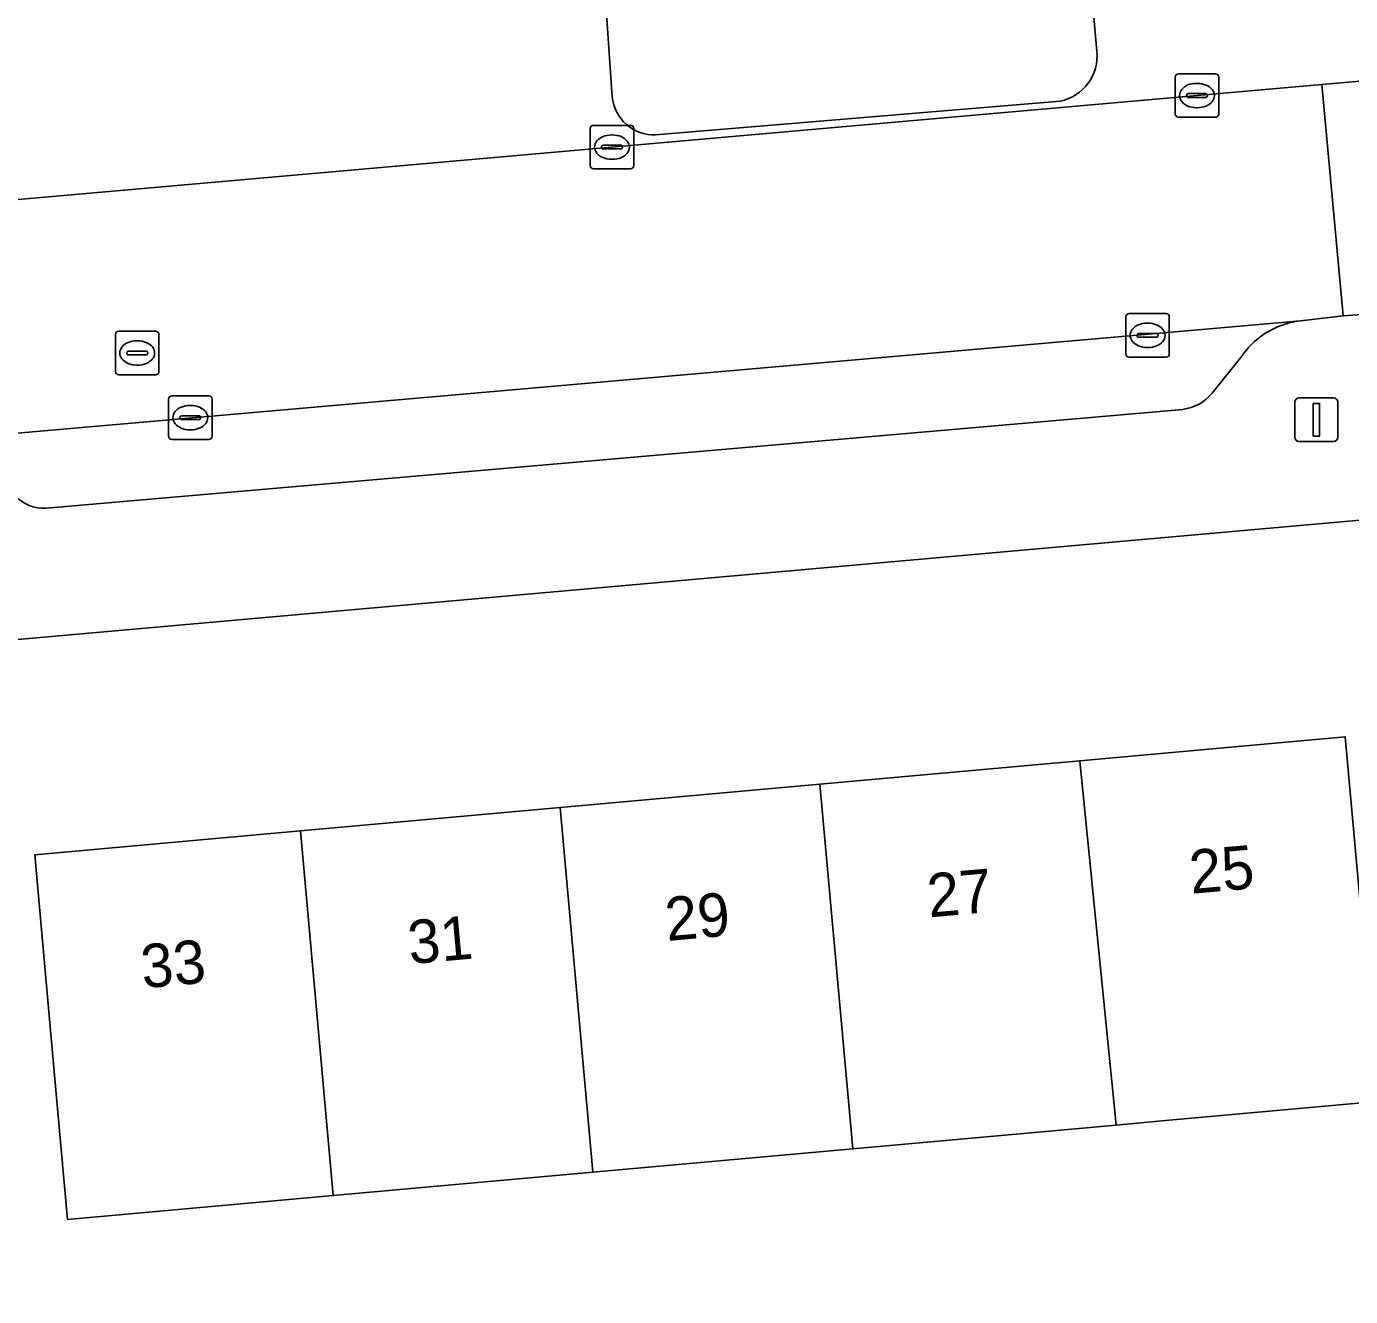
# Model space of a CAD drawing. Extents: x 160554 to 161248, y 385329 to 386506.
# Drawn here: x 160951.37 to 160981.83, y 385595.23 to 385624.43 of the extents above; entities that cross this region are included whole.
import ezdxf

# ---------------------------------------------------------------- set-up
doc = ezdxf.new("R2010")
doc.units = 0
for name, color, linetype in [('IMGEO_Erf', 7, 'Continuous'), ('IMGEO_Kolk', 7, 'Continuous'), ('IMGEO_Lichtmast', 7, 'Continuous'), ('IMGEO_Pand', 7, 'Continuous'), ('IMGEO_Pand_nummerreeks', 7, 'Continuous'), ('IMGEO_Parkeervlak_open', 7, 'Continuous'), ('IMGEO_Rijbaan_lokaal_open', 7, 'Continuous'), ('IMGEO_Rioolput', 7, 'Continuous'), ('IMGEO_Voetpad_open', 7, 'Continuous')]:
    doc.layers.add(name, color=color, linetype=linetype)

msp = doc.modelspace()

# ---------------------------------------------------------------- linework, layer by layer
at = {"layer": 'IMGEO_Erf'}
msp.add_lwpolyline([(160982.303, 385613.096), (160949.179, 385610.154), (160950.616, 385593.998), (160951.649, 385582.394), (160955.08, 385582.699), (160955.065, 385582.861), (160954.886, 385584.775), (160959.501, 385585.19), (160964.211, 385585.613), (160964.395, 385583.628), (160966.986, 385583.869), (160966.73, 385586.74), (160971.414, 385587.168), (160976.169, 385587.603), (160976.438, 385584.796), (160977.52, 385584.952), (160977.318, 385587.615), (160977.114, 385590.3)], dxfattribs=at)
msp.add_lwpolyline([(160964.404, 385598.084), (160958.428, 385597.545), (160952.319, 385596.995), (160952.012, 385600.402), (160951.564, 385605.381), (160957.673, 385605.931), (160963.649, 385606.469), (160969.625, 385607.008), (160975.6, 385607.546), (160981.711, 385608.096), (160982.467, 385599.711), (160982.261, 385599.692), (160977.488, 385599.262), (160976.436, 385599.167), (160970.38, 385598.622)], close=True, dxfattribs=at)
at = {"layer": 'IMGEO_Kolk'}
for p, q in [((160977.872, 385623.34), (160978.724, 385623.34)), ((160977.797, 385622.414), (160977.797, 385623.266)), ((160978.285, 385623.12), (160978.31, 385623.12)), ((160978.798, 385623.266), (160978.798, 385622.414)), ((160978.056, 385622.834), (160978.056, 385622.846)), ((160978.494, 385622.797), (160978.096, 385622.797)), ((160978.099, 385622.883), (160978.497, 385622.883)), ((160978.54, 385622.846), (160978.54, 385622.834)), ((160978.308, 385622.56), (160978.283, 385622.56)), ((160964.341, 385621.228), (160964.341, 385622.08)), ((160964.416, 385622.154), (160965.268, 385622.154)), ((160965.342, 385622.08), (160965.342, 385621.228)), ((160978.724, 385622.34), (160977.872, 385622.34)), ((160964.829, 385621.934), (160964.854, 385621.934)), ((160964.6, 385621.648), (160964.6, 385621.66)), ((160965.038, 385621.611), (160964.64, 385621.611)), ((160964.643, 385621.697), (160965.041, 385621.697)), ((160965.084, 385621.66), (160965.084, 385621.648)), ((160964.852, 385621.374), (160964.827, 385621.374)), ((160965.268, 385621.154), (160964.416, 385621.154)), ((160976.736, 385617.826), (160977.588, 385617.826)), ((160976.661, 385616.9), (160976.661, 385617.752)), ((160977.149, 385617.606), (160977.174, 385617.606)), ((160977.662, 385617.752), (160977.662, 385616.9)), ((160976.92, 385617.32), (160976.92, 385617.332)), ((160977.358, 385617.283), (160976.96, 385617.283)), ((160976.963, 385617.369), (160977.361, 385617.369)), ((160977.404, 385617.332), (160977.404, 385617.32)), ((160977.172, 385617.046), (160977.147, 385617.046)), ((160977.588, 385616.826), (160976.736, 385616.826)), ((160954.642, 385615.007), (160954.642, 385615.859)), ((160954.717, 385615.933), (160955.569, 385615.933)), ((160955.13, 385615.713), (160955.155, 385615.713)), ((160955.643, 385615.859), (160955.643, 385615.007)), ((160954.901, 385615.427), (160954.901, 385615.439)), ((160955.339, 385615.39), (160954.941, 385615.39)), ((160954.944, 385615.476), (160955.342, 385615.476)), ((160955.385, 385615.439), (160955.385, 385615.427)), ((160955.153, 385615.153), (160955.128, 385615.153)), ((160955.569, 385614.933), (160954.717, 385614.933))]:
    msp.add_line(p, q, dxfattribs=at)
for points in [[(160977.872, 385623.34), (160978.724, 385623.34)], [(160977.797, 385622.414), (160977.797, 385623.266)], [(160978.798, 385623.266), (160978.798, 385622.414)], [(160964.341, 385621.228), (160964.341, 385622.08)], [(160964.416, 385622.154), (160965.268, 385622.154)], [(160965.342, 385622.08), (160965.342, 385621.228)], [(160978.724, 385622.34), (160977.872, 385622.34)], [(160965.268, 385621.154), (160964.416, 385621.154)], [(160976.736, 385617.826), (160977.588, 385617.826)], [(160976.661, 385616.9), (160976.661, 385617.752)], [(160977.662, 385617.752), (160977.662, 385616.9)], [(160977.588, 385616.826), (160976.736, 385616.826)], [(160954.642, 385615.007), (160954.642, 385615.859)], [(160954.717, 385615.933), (160955.569, 385615.933)], [(160955.643, 385615.859), (160955.643, 385615.007)], [(160955.569, 385614.933), (160954.717, 385614.933)]]:
    msp.add_lwpolyline(points, dxfattribs=at)
for centre, radius, start, end in [((160977.874, 385623.264), 0.0765, 91.552, 178.448), ((160977.874, 385623.264), 0.0765, 91.552, 178.448), ((160978.722, 385623.264), 0.0765, 1.552, 88.448), ((160978.722, 385623.264), 0.0765, 1.552, 88.448), ((160978.096, 385622.843), 0.0403, 85.8775, 175.7526), ((160978.093, 385622.833), 0.0366, 178.938, 274.7102), ((160978.497, 385622.84), 0.043, 264.8664, 352.4533), ((160978.501, 385622.845), 0.0386, 1.7309, 96.639), ((160977.874, 385622.416), 0.0765, 181.552, 268.448), ((160977.874, 385622.416), 0.0765, 181.552, 268.448), ((160978.722, 385622.416), 0.0765, 271.552, 358.448), ((160978.722, 385622.416), 0.0765, 271.552, 358.448), ((160964.418, 385622.078), 0.0765, 91.552, 178.448), ((160964.418, 385622.078), 0.0765, 91.552, 178.448), ((160965.266, 385622.078), 0.0765, 1.552, 88.448), ((160965.266, 385622.078), 0.0765, 1.552, 88.448), ((160964.64, 385621.657), 0.0403, 85.8775, 175.7526), ((160964.637, 385621.647), 0.0366, 178.938, 274.7102), ((160965.041, 385621.654), 0.043, 264.8664, 352.4533), ((160965.045, 385621.659), 0.0386, 1.7309, 96.639), ((160964.418, 385621.23), 0.0765, 181.552, 268.448), ((160964.418, 385621.23), 0.0765, 181.552, 268.448), ((160965.266, 385621.23), 0.0765, 271.552, 358.448), ((160965.266, 385621.23), 0.0765, 271.552, 358.448), ((160976.738, 385617.75), 0.0765, 91.552, 178.448), ((160976.738, 385617.75), 0.0765, 91.552, 178.448), ((160977.586, 385617.75), 0.0765, 1.552, 88.448), ((160977.586, 385617.75), 0.0765, 1.552, 88.448), ((160976.96, 385617.329), 0.0403, 85.8775, 175.7526), ((160976.957, 385617.319), 0.0366, 178.938, 274.7102), ((160977.361, 385617.326), 0.043, 264.8664, 352.4533), ((160977.365, 385617.331), 0.0386, 1.7309, 96.639), ((160976.738, 385616.902), 0.0765, 181.552, 268.448), ((160976.738, 385616.902), 0.0765, 181.552, 268.448), ((160977.586, 385616.902), 0.0765, 271.552, 358.448), ((160977.586, 385616.902), 0.0765, 271.552, 358.448), ((160954.719, 385615.857), 0.0765, 91.552, 178.448), ((160954.719, 385615.857), 0.0765, 91.552, 178.448), ((160955.567, 385615.857), 0.0765, 1.552, 88.448), ((160955.567, 385615.857), 0.0765, 1.552, 88.448), ((160954.941, 385615.436), 0.0403, 85.8775, 175.7526), ((160954.938, 385615.426), 0.0366, 178.938, 274.7102), ((160955.342, 385615.433), 0.043, 264.8664, 352.4533), ((160955.346, 385615.438), 0.0386, 1.7309, 96.639), ((160954.719, 385615.009), 0.0765, 181.552, 268.448), ((160954.719, 385615.009), 0.0765, 181.552, 268.448), ((160955.567, 385615.009), 0.0765, 271.552, 358.448), ((160955.567, 385615.009), 0.0765, 271.552, 358.448)]:
    msp.add_arc(centre, radius, start, end, dxfattribs=at)
for centre, major_axis, ratio, start_param, end_param in [((160978.284, 385622.84), (-0.387, 0.002), 0.722429, 4.712389, 7.853982), ((160978.309, 385622.84), (-0.39, 0.002), 0.717154, 1.570796, 4.712389), ((160964.828, 385621.654), (-0.387, 0.002), 0.722429, 4.712389, 7.853982), ((160964.853, 385621.654), (-0.39, 0.002), 0.717154, 1.570796, 4.712389), ((160977.148, 385617.326), (-0.387, 0.002), 0.722429, 4.712389, 7.853982), ((160977.173, 385617.326), (-0.39, 0.002), 0.717154, 1.570796, 4.712389), ((160955.129, 385615.433), (-0.387, 0.002), 0.722429, 4.712389, 7.853982), ((160955.154, 385615.433), (-0.39, 0.002), 0.717154, 1.570796, 4.712389)]:
    msp.add_ellipse(centre, major_axis=major_axis, ratio=ratio, start_param=start_param, end_param=end_param, dxfattribs=at)
at = {"layer": 'IMGEO_Lichtmast'}
for p, q in [((160980.549, 385614.986), (160980.549, 385615.786)), ((160980.549, 385615.786), (160980.549, 385614.986)), ((160980.649, 385615.886), (160981.439, 385615.886)), ((160981.439, 385615.886), (160980.649, 385615.886)), ((160981.539, 385615.786), (160981.539, 385614.986)), ((160981.539, 385614.986), (160981.539, 385615.786)), ((160981.439, 385614.886), (160980.649, 385614.886)), ((160980.649, 385614.886), (160981.439, 385614.886))]:
    msp.add_line(p, q, dxfattribs=at)
msp.add_lwpolyline([(160980.969, 385615.761), (160981.119, 385615.761), (160981.119, 385615.011), (160980.969, 385615.011), (160980.969, 385615.761)], dxfattribs=at)
for centre, start, end in [((160980.649, 385615.786), 90, 180), ((160980.649, 385615.786), 90, 180), ((160981.439, 385615.786), 0, 90), ((160981.439, 385615.786), 360, 90), ((160980.649, 385614.986), 180, 270), ((160980.649, 385614.986), 180, 270), ((160981.439, 385614.986), 270, 0), ((160981.439, 385614.986), 270, 0)]:
    msp.add_arc(centre, 0.1, start, end, dxfattribs=at)
at = {"layer": 'IMGEO_Pand'}
for points in [[(160977.488, 385599.262), (160982.261, 385599.692), (160982.467, 385599.711), (160981.711, 385608.096), (160975.6, 385607.546), (160976.436, 385599.167)], [(160975.6, 385607.546), (160969.625, 385607.008), (160970.38, 385598.622), (160976.436, 385599.167)], [(160969.625, 385607.008), (160963.649, 385606.469), (160964.404, 385598.084), (160970.38, 385598.622)], [(160958.428, 385597.545), (160964.404, 385598.084), (160963.649, 385606.469), (160957.673, 385605.931)], [(160957.673, 385605.931), (160951.564, 385605.381), (160952.012, 385600.402), (160952.319, 385596.995), (160958.428, 385597.545)]]:
    msp.add_lwpolyline(points, close=True, dxfattribs=at)
at = {"layer": 'IMGEO_Parkeervlak_open'}
for points in [[(160999.771, 385624.907), (160999.122, 385624.838), (160998.662, 385629.62), (160979.99, 385628.028), (160975.666, 385627.571), (160975.997, 385623.859)], [(160964.848, 385622.812), (160964.586, 385626.634), (160949.978, 385625.415), (160950.281, 385621.611)], [(160943.03, 385620.961), (160942.77, 385624.799), (160925.279, 385623.292), (160925.699, 385618.286), (160926.97, 385618.393), (160943.788, 385619.799), (160981.174, 385623.093), (161000.539, 385624.784), (161019.102, 385626.338)], [(160975.155, 385622.711), (160965.846, 385621.936)], [(160980.691, 385617.662), (160948.787, 385614.873)], [(160978.649, 385615.999), (160979.359, 385616.889)], [(160951.922, 385613.36), (160977.97, 385615.623)]]:
    msp.add_lwpolyline(points, dxfattribs=at)
for centre, radius, start, end in [((160974.93, 385623.759), 1.072, 282.1402, 5.3435), ((160965.812, 385622.903), 0.968, 185.419, 272.0306), ((160980.899, 385615.77), 1.904, 96.2697, 143.9861), ((160977.829, 385616.679), 1.066, 277.6161, 320.3353), ((160951.777, 385614.236), 0.888, 227.91, 279.4031)]:
    msp.add_arc(centre, radius, start, end, dxfattribs=at)
at = {"layer": 'IMGEO_Rijbaan_lokaal_open'}
msp.add_lwpolyline([(161000, 385619.3), (161000.427, 385619.423), (161001.1, 385619.532), (161000.539, 385624.784), (160981.174, 385623.093), (160981.664, 385617.775), (160982.513, 385617.839)], dxfattribs=at)
msp.add_lwpolyline([(160943.763, 385614.419), (160948.787, 385614.873), (160980.691, 385617.662), (160981.664, 385617.775), (160981.174, 385623.093), (160943.788, 385619.799), (160926.97, 385618.393), (160927.434, 385612.994), (160928.697, 385613.066), (160943.516, 385614.397)], close=True, dxfattribs=at)
at = {"layer": 'IMGEO_Rioolput'}
for p, q in [((160953.419, 385616.495), (160953.419, 385617.347)), ((160953.494, 385617.421), (160954.346, 385617.421)), ((160954.42, 385617.347), (160954.42, 385616.495)), ((160953.678, 385616.915), (160953.678, 385616.927)), ((160953.721, 385616.964), (160954.119, 385616.964)), ((160953.907, 385617.201), (160953.932, 385617.201)), ((160954.162, 385616.927), (160954.162, 385616.915)), ((160954.116, 385616.878), (160953.718, 385616.878)), ((160953.93, 385616.641), (160953.905, 385616.641)), ((160954.346, 385616.421), (160953.494, 385616.421))]:
    msp.add_line(p, q, dxfattribs=at)
for points in [[(160953.419, 385616.495), (160953.419, 385617.347)], [(160953.494, 385617.421), (160954.346, 385617.421)], [(160954.42, 385617.347), (160954.42, 385616.495)], [(160954.346, 385616.421), (160953.494, 385616.421)]]:
    msp.add_lwpolyline(points, dxfattribs=at)
for centre, radius, start, end in [((160953.496, 385617.345), 0.0765, 91.552, 178.448), ((160953.496, 385617.345), 0.0765, 91.552, 178.448), ((160954.344, 385617.345), 0.0765, 1.552, 88.448), ((160954.344, 385617.345), 0.0765, 1.552, 88.448), ((160953.718, 385616.924), 0.0403, 85.8775, 175.7526), ((160953.715, 385616.914), 0.0366, 178.938, 274.7102), ((160954.119, 385616.921), 0.043, 264.8664, 352.4533), ((160954.123, 385616.926), 0.0386, 1.7309, 96.639), ((160953.496, 385616.497), 0.0765, 181.552, 268.448), ((160953.496, 385616.497), 0.0765, 181.552, 268.448), ((160954.344, 385616.497), 0.0765, 271.552, 358.448), ((160954.344, 385616.497), 0.0765, 271.552, 358.448)]:
    msp.add_arc(centre, radius, start, end, dxfattribs=at)
for centre, major_axis, ratio, start_param, end_param in [((160953.906, 385616.921), (-0.387, 0.002), 0.722429, 4.712389, 7.853982), ((160953.931, 385616.921), (-0.39, 0.002), 0.717154, 1.570796, 4.712389)]:
    msp.add_ellipse(centre, major_axis=major_axis, ratio=ratio, start_param=start_param, end_param=end_param, dxfattribs=at)
at = {"layer": 'IMGEO_Voetpad_open'}
for points in [[(160975.997, 385623.859), (160975.666, 385627.571), (160975.35, 385630.704), (160974.644, 385630.643), (160970.885, 385630.314), (160970.911, 385630.041), (160964.361, 385629.49), (160964.586, 385626.634), (160964.848, 385622.812)], [(160965.846, 385621.936), (160975.155, 385622.711)], [(160982.513, 385617.839), (160981.664, 385617.775), (160980.691, 385617.662)], [(160979.359, 385616.889), (160978.649, 385615.999)], [(160977.97, 385615.623), (160951.922, 385613.36)], [(160926.575, 385608.145), (160948.127, 385610.06), (160949.179, 385610.154), (160982.303, 385613.096)]]:
    msp.add_lwpolyline(points, dxfattribs=at)
for centre, radius, start, end in [((160974.93, 385623.759), 1.072, 282.1402, 5.3435), ((160965.812, 385622.903), 0.968, 185.419, 272.0306), ((160980.899, 385615.77), 1.904, 96.2697, 143.9861), ((160977.829, 385616.679), 1.066, 277.6161, 320.3353), ((160951.777, 385614.236), 0.888, 227.91, 279.4031)]:
    msp.add_arc(centre, radius, start, end, dxfattribs=at)

# ---------------------------------------------------------------- texts
at = {"layer": 'IMGEO_Pand_nummerreeks'}
for s, p in [('25', (160978.167, 385604.484)), ('27', (160972.138, 385603.941)), ('29', (160966.109, 385603.398)), ('31', (160960.191, 385602.865)), ('33', (160954.05, 385602.312))]:
    msp.add_text(s, height=1, rotation=5.1461, dxfattribs=at).set_placement(p)

doc.saveas('drawing.dxf')
